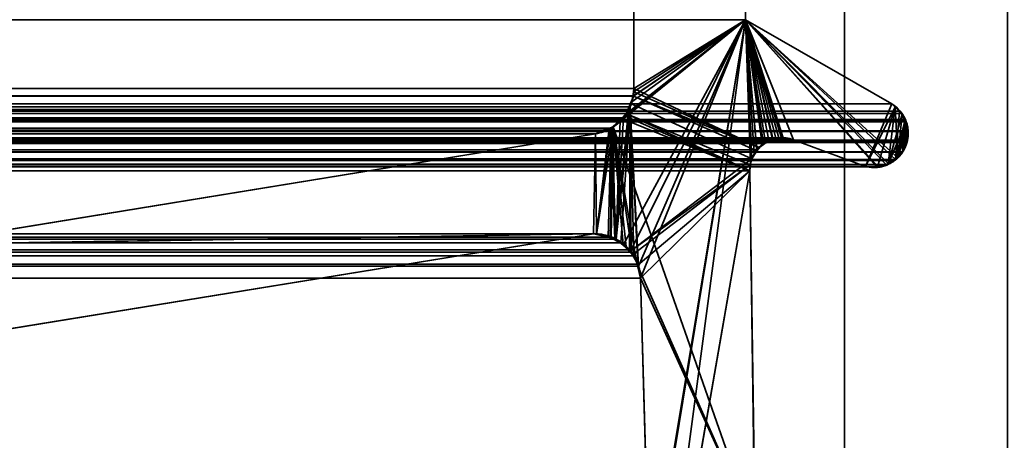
# Model space of a CAD drawing. Header units: millimetres. Extents: x -603 to 3703, y -115 to 193.
# Tile 580 of 656: x 3505.41 to 3514.47, y 3.48 to 7.35. Entities that reach past the tile are written whole.
import ezdxf

# ---------------------------------------------------------------- set-up
doc = ezdxf.new("R2010")
doc.units = ezdxf.units.MM
doc.layers.add('151', color=7, linetype='Continuous', true_color=0xffffff)

# ---------------------------------------------------------------- blocks, each defined once
blk = doc.blocks.new('UG_SURFACE_003')
at = {"layer": '151', "color": 252, "linetype": 'Continuous', "lineweight": 35}
for points in [[(3703.0001, -18, 2212.25), (3703.0001, 174.4, 2212.25), (2296.9999, 174.4, 2212.25), (2296.9999, -18, 2212.25)], [(2447, -18, 2062.2499), (2447, 174.4, 2062.2499), (3553, 174.4, 2062.2499), (3553, -18, 2062.2499)]]:
    blk.add_3dface(points, dxfattribs=at)
blk = doc.blocks.new('UG_SURFACE_163')
at = {"layer": '151', "color": 7, "linetype": 'Continuous', "lineweight": 35}
for points in [[(2488.9386, 6.7187, 2018.3115), (2488.9386, 11.8663, 2018.3115), (3511.0614, 11.8663, 2018.3115), (3511.0614, 6.7187, 2018.3115)], [(3511.0614, 6.7187, 2018.3115), (3511.0614, 11.8663, 2018.3115), (3512.0888, 11.6334, 2019.3388), (3512.0888, 7.3541, 2019.3388)], [(3512.0888, 7.3541, 2019.3388), (3512.0888, 11.6334, 2019.3388), (2487.9112, 11.6334, 2019.3388), (2487.9112, 7.3541, 2019.3388)], [(3513.4354, 6.5775, 2020.6852), (3512.0888, 7.3541, 2019.3388), (2487.9112, 7.3541, 2019.3388), (2486.5646, 6.5775, 2020.6852)], [(3512.0888, 7.3541, 2019.3388), (3511.1043, 5.0824, 2018.3544), (3511.0271, 6.5518, 2018.2772), (3511.0557, 6.6507, 2018.3058)], [(3511.0557, 6.6507, 2018.3058), (3511.0564, 6.6534, 2018.3065), (3512.0888, 7.3541, 2019.3388)], [(3512.0888, 7.3541, 2019.3388), (3511.0564, 6.6534, 2018.3065), (3511.0614, 6.7187, 2018.3115)], [(3511.1225, 4.9715, 2018.3723), (3511.1043, 5.0824, 2018.3544), (3512.0888, 7.3541, 2019.3388)], [(3511.205, 2.0412, 2018.4548), (3511.1225, 4.9715, 2018.3723), (3512.0888, 7.3541, 2019.3388)], [(3511.1854, 0.5531, 2018.4352), (3512.0888, 7.3541, 2019.3388), (3512.1326, 6.0214, 2019.3827), (3512.1284, 5.9608, 2019.3784)], [(3511.1883, 1.8784, 2018.4383), (3512.0888, 7.3541, 2019.3388), (3511.1854, 0.5531, 2018.4352)], [(3512.0888, 7.3541, 2019.3388), (3511.1883, 1.8784, 2018.4383), (3511.205, 2.0412, 2018.4548)], [(3512.0888, 7.3541, 2019.3388), (3513.3839, 6.0204, 2020.6339), (3513.3388, 5.9996, 2020.5886), (3513.2933, 6.0002, 2020.5433)], [(3513.468, 6.0644, 2020.7181), (3512.0888, 7.3541, 2019.3388), (3513.4354, 6.5775, 2020.6852), (3513.5045, 6.5122, 2020.7543)], [(3512.0888, 7.3541, 2019.3388), (3513.468, 6.0644, 2020.7181), (3513.4592, 6.0552, 2020.7093), (3513.3839, 6.0204, 2020.6339)], [(3512.0888, 7.3541, 2019.3388), (3512.5291, 6.2483, 2019.7792), (3512.4342, 6.2604, 2019.6843)], [(3512.0888, 7.3541, 2019.3388), (3512.1465, 6.0731, 2019.3965), (3512.1326, 6.0214, 2019.3827)], [(3512.0888, 7.3541, 2019.3388), (3512.3951, 6.2655, 2019.645), (3512.3432, 6.248, 2019.593)], [(3513.2933, 6.0002, 2020.5433), (3513.1931, 6.0016, 2020.4432), (3512.5291, 6.2483, 2019.7792), (3512.0888, 7.3541, 2019.3388)], [(3512.0888, 7.3541, 2019.3388), (3512.1918, 6.1535, 2019.4416), (3512.1465, 6.0731, 2019.3965)], [(3512.0888, 7.3541, 2019.3388), (3512.2714, 6.2239, 2019.5215), (3512.2602, 6.214, 2019.5103), (3512.1937, 6.1552, 2019.4438)], [(3512.4342, 6.2604, 2019.6843), (3512.3951, 6.2655, 2019.645), (3512.0888, 7.3541, 2019.3388)], [(3512.3432, 6.248, 2019.593), (3512.2714, 6.2239, 2019.5215), (3512.0888, 7.3541, 2019.3388)], [(3512.1937, 6.1552, 2019.4438), (3512.1918, 6.1535, 2019.4416), (3512.0888, 7.3541, 2019.3388)], [(2488.9386, 6.7187, 2018.3115), (3511.0564, 6.6534, 2018.3065), (3511.0557, 6.6507, 2018.3058)], [(2488.9386, 6.7187, 2018.3115), (3511.0614, 6.7187, 2018.3115), (3511.0564, 6.6534, 2018.3065)], [(3511.0557, 6.6507, 2018.3058), (2488.9474, 6.6515, 2018.3027), (2488.9386, 6.7187, 2018.3115)], [(2488.9474, 6.6515, 2018.3027), (3511.0557, 6.6507, 2018.3058), (3511.0271, 6.5518, 2018.2772)], [(2488.9531, 6.6087, 2018.297), (2488.9474, 6.6515, 2018.3027), (3511.0271, 6.5518, 2018.2772)], [(2486.5646, 6.5775, 2020.6852), (2486.4945, 6.5146, 2020.7553), (3513.5045, 6.5122, 2020.7543)], [(3513.5045, 6.5122, 2020.7543), (3513.4354, 6.5775, 2020.6852), (2486.5646, 6.5775, 2020.6852)], [(2488.9531, 6.6087, 2018.297), (3511.0271, 6.5518, 2018.2772), (3511.0121, 6.5273, 2018.2619)], [(3511.0121, 6.5273, 2018.2619), (2488.9872, 6.5255, 2018.2629), (2488.9531, 6.6087, 2018.297)], [(2488.9925, 6.5122, 2018.2574), (2488.9872, 6.5255, 2018.2629), (3511.0121, 6.5273, 2018.2619)], [(2488.9925, 6.5122, 2018.2574), (3511.0121, 6.5273, 2018.2619), (3510.9639, 6.449, 2018.214)], [(3510.942, 5.2969, 2018.1921), (3510.8976, 5.3323, 2018.1475), (3511.0271, 6.5518, 2018.2772)], [(3511.0121, 6.5273, 2018.2619), (3511.0271, 6.5518, 2018.2772), (3510.8976, 5.3323, 2018.1475)], [(3510.8976, 5.3323, 2018.1475), (3510.9639, 6.449, 2018.214), (3511.0121, 6.5273, 2018.2619)], [(3511.0271, 6.5518, 2018.2772), (3511.0202, 5.2345, 2018.2703), (3510.942, 5.2969, 2018.1921)], [(3511.0366, 5.2122, 2018.2865), (3511.0202, 5.2345, 2018.2703), (3511.0271, 6.5518, 2018.2772)], [(3511.0271, 6.5518, 2018.2772), (3511.0614, 5.178, 2018.3115), (3511.0366, 5.2122, 2018.2865)], [(3511.0271, 6.5518, 2018.2772), (3511.1043, 5.0824, 2018.3544), (3511.0958, 5.1012, 2018.3458)], [(3511.0958, 5.1012, 2018.3458), (3511.0614, 5.178, 2018.3115), (3511.0271, 6.5518, 2018.2772)], [(2486.48, 6.5013, 2020.7701), (2486.4423, 6.4347, 2020.8075), (3513.5572, 6.4343, 2020.8073)], [(2486.4945, 6.5146, 2020.7553), (2486.48, 6.5013, 2020.7701), (3513.5293, 6.4886, 2020.7794)], [(2486.48, 6.5013, 2020.7701), (3513.5572, 6.4343, 2020.8073), (3513.5293, 6.4886, 2020.7794)], [(3513.5293, 6.4886, 2020.7794), (3513.5045, 6.5122, 2020.7543), (2486.4945, 6.5146, 2020.7553)], [(2488.9925, 6.5122, 2018.2574), (3510.9639, 6.449, 2018.214), (3510.9355, 6.4249, 2018.1854)], [(3510.9355, 6.4249, 2018.1854), (2489.0635, 6.4213, 2018.1866), (2488.9925, 6.5122, 2018.2574)], [(3510.9355, 6.4249, 2018.1854), (3510.9639, 6.449, 2018.214), (3510.8976, 5.3323, 2018.1475)], [(3513.468, 6.0644, 2020.7181), (3513.5045, 6.5122, 2020.7543), (3513.5293, 6.4886, 2020.7794), (3513.5572, 6.4343, 2020.8073)], [(2486.4354, 6.4222, 2020.8147), (2486.4159, 6.3416, 2020.8342), (3513.5839, 6.331, 2020.834)], [(2486.4366, 6.4244, 2020.8135), (2486.4354, 6.4222, 2020.8147), (3513.5679, 6.4131, 2020.818)], [(2486.4354, 6.4222, 2020.8147), (3513.5839, 6.331, 2020.834), (3513.5679, 6.4131, 2020.818)], [(2486.4423, 6.4347, 2020.8075), (2486.4366, 6.4244, 2020.8135), (3513.5627, 6.4236, 2020.8127)], [(3513.5679, 6.4131, 2020.818), (3513.5627, 6.4236, 2020.8127), (2486.4366, 6.4244, 2020.8135)], [(3513.5627, 6.4236, 2020.8127), (3513.5572, 6.4343, 2020.8073), (2486.4423, 6.4347, 2020.8075)], [(2489.0704, 6.4125, 2018.1797), (2489.0635, 6.4213, 2018.1866), (3510.9355, 6.4249, 2018.1854)], [(2489.125, 6.3688, 2018.1251), (2489.0704, 6.4125, 2018.1797), (3510.9355, 6.4249, 2018.1854)], [(2489.125, 6.3688, 2018.1251), (3510.9355, 6.4249, 2018.1854), (3510.8528, 6.3547, 2018.1026)], [(2489.125, 6.3688, 2018.1251), (3510.8528, 6.3547, 2018.1026), (3510.8342, 6.3481, 2018.0843)], [(3510.8342, 6.3481, 2018.0843), (2489.1663, 6.3524, 2018.0836), (2489.125, 6.3688, 2018.1251)], [(2489.1663, 6.3524, 2018.0836), (3510.8342, 6.3481, 2018.0843), (3510.7079, 6.3024, 2017.9579)], [(3510.7079, 6.3024, 2017.9579), (2489.2921, 6.3024, 2017.9579), (2489.1663, 6.3524, 2018.0836)], [(3510.7079, 6.3024, 2017.9579), (3510.8342, 6.3481, 2018.0843), (3510.7164, 5.3809, 2017.9663)], [(3510.8247, 5.3519, 2018.0745), (3510.7164, 5.3809, 2017.9663), (3510.8342, 6.3481, 2018.0843), (3510.8528, 6.3547, 2018.1026)], [(3510.8528, 6.3547, 2018.1026), (3510.8976, 5.3323, 2018.1475), (3510.8247, 5.3519, 2018.0745)], [(3510.8976, 5.3323, 2018.1475), (3510.8528, 6.3547, 2018.1026), (3510.9355, 6.4249, 2018.1854)], [(3513.5572, 6.4343, 2020.8073), (3513.5627, 6.4236, 2020.8127), (3513.468, 6.0644, 2020.7181)], [(3513.5345, 6.1368, 2020.7846), (3513.5326, 6.1326, 2020.7827), (3513.468, 6.0644, 2020.7181), (3513.5627, 6.4236, 2020.8127)], [(3513.5722, 6.222, 2020.8223), (3513.5345, 6.1368, 2020.7846), (3513.5627, 6.4236, 2020.8127)], [(3513.5722, 6.222, 2020.8223), (3513.5627, 6.4236, 2020.8127), (3513.5679, 6.4131, 2020.818), (3513.5839, 6.331, 2020.834)], [(3513.5791, 6.243, 2020.8292), (2486.4154, 6.3315, 2020.8347), (2486.4142, 6.3011, 2020.8359)], [(2486.4142, 6.3011, 2020.8359), (2486.4235, 6.2316, 2020.8266), (3513.5765, 6.2316, 2020.8266)], [(3513.5765, 6.2316, 2020.8266), (3513.5791, 6.243, 2020.8292), (2486.4142, 6.3011, 2020.8359)], [(2486.4159, 6.3416, 2020.8342), (2486.4154, 6.3315, 2020.8347), (3513.5839, 6.331, 2020.834)], [(2486.4154, 6.3315, 2020.8347), (3513.5791, 6.243, 2020.8292), (3513.5856, 6.3226, 2020.8356)], [(3513.5856, 6.3226, 2020.8356), (3513.5839, 6.331, 2020.834), (2486.4154, 6.3315, 2020.8347)], [(2487.4709, 6.2483, 2019.7792), (2487.5658, 6.2609, 2019.6843), (3512.4342, 6.2604, 2019.6843)], [(3512.4342, 6.2604, 2019.6843), (3512.5291, 6.2483, 2019.7792), (2487.4709, 6.2483, 2019.7792)], [(3512.3951, 6.2655, 2019.645), (2487.5658, 6.2609, 2019.6843), (2487.6022, 6.2657, 2019.6478)], [(3512.3951, 6.2655, 2019.645), (3512.4342, 6.2604, 2019.6843), (2487.5658, 6.2609, 2019.6843)], [(2487.6022, 6.2657, 2019.6478), (3512.3432, 6.248, 2019.593), (3512.3951, 6.2655, 2019.645)], [(2487.6022, 6.2657, 2019.6478), (2487.6568, 6.2479, 2019.593), (3512.3432, 6.248, 2019.593)], [(2495.5108, 5.2872, 2011.7393), (2489.2921, 6.3024, 2017.9579), (3510.7079, 6.3024, 2017.9579), (3504.4892, 5.2872, 2011.7393)], [(3504.4892, 5.2872, 2011.7393), (3510.7079, 6.3024, 2017.9579), (3510.6893, 5.381, 2017.9391), (3501.5852, 3.8982, 2008.8351)], [(3510.7079, 6.3024, 2017.9579), (3510.7164, 5.3809, 2017.9663), (3510.6893, 5.381, 2017.9391)], [(3513.5722, 6.222, 2020.8223), (3513.5839, 6.331, 2020.834), (3513.5856, 6.3226, 2020.8356), (3513.5791, 6.243, 2020.8292)], [(2486.4235, 6.2316, 2020.8266), (2486.4275, 6.2218, 2020.8225), (3513.5722, 6.222, 2020.8223)], [(3513.5722, 6.222, 2020.8223), (3513.5765, 6.2316, 2020.8266), (2486.4235, 6.2316, 2020.8266)], [(3513.5722, 6.222, 2020.8223), (2486.4275, 6.2218, 2020.8225), (2486.4595, 6.1447, 2020.7903)], [(3513.5722, 6.222, 2020.8223), (2486.4595, 6.1447, 2020.7903), (2486.4657, 6.1377, 2020.7844)], [(2486.4657, 6.1377, 2020.7844), (3513.5345, 6.1368, 2020.7846), (3513.5722, 6.222, 2020.8223)], [(3512.5291, 6.2483, 2019.7792), (3513.1931, 6.0016, 2020.4432), (2486.8069, 6.0016, 2020.4432), (2487.4709, 6.2483, 2019.7792)], [(3512.2714, 6.2239, 2019.5215), (3512.3432, 6.248, 2019.593), (2487.6568, 6.2479, 2019.593)], [(3512.2714, 6.2239, 2019.5215), (2487.6568, 6.2479, 2019.593), (2487.7264, 6.2251, 2019.5236)], [(2487.7264, 6.2251, 2019.5236), (3512.2602, 6.214, 2019.5103), (3512.2714, 6.2239, 2019.5215)], [(2487.7264, 6.2251, 2019.5236), (2487.7398, 6.2136, 2019.5103), (3512.2602, 6.214, 2019.5103)], [(3512.2602, 6.214, 2019.5103), (2487.7398, 6.2136, 2019.5103), (2487.8066, 6.1556, 2019.4435)], [(2487.8066, 6.1556, 2019.4435), (3512.1937, 6.1552, 2019.4438), (3512.2602, 6.214, 2019.5103)], [(3513.5791, 6.243, 2020.8292), (3513.5765, 6.2316, 2020.8266), (3513.5722, 6.222, 2020.8223)], [(3513.5345, 6.1368, 2020.7846), (2486.4657, 6.1377, 2020.7844), (2486.5267, 6.0664, 2020.7233)], [(3513.5326, 6.1326, 2020.7827), (3513.5345, 6.1368, 2020.7846), (2486.5267, 6.0664, 2020.7233)], [(3513.5326, 6.1326, 2020.7827), (2486.5267, 6.0664, 2020.7233), (2486.5315, 6.0638, 2020.7186)], [(2486.5315, 6.0638, 2020.7186), (3513.468, 6.0644, 2020.7181), (3513.5326, 6.1326, 2020.7827)], [(3512.1918, 6.1535, 2019.4416), (2487.8066, 6.1556, 2019.4435), (2487.8068, 6.1552, 2019.443)], [(3512.1918, 6.1535, 2019.4416), (3512.1937, 6.1552, 2019.4438), (2487.8066, 6.1556, 2019.4435)], [(2487.8068, 6.1552, 2019.443), (3512.1465, 6.0731, 2019.3965), (3512.1918, 6.1535, 2019.4416)], [(2487.8068, 6.1552, 2019.443), (2487.8535, 6.0731, 2019.3965), (3512.1465, 6.0731, 2019.3965)], [(3512.1326, 6.0214, 2019.3827), (2487.8535, 6.0731, 2019.3965), (2487.8714, 5.981, 2019.3784)], [(3512.1326, 6.0214, 2019.3827), (3512.1465, 6.0731, 2019.3965), (2487.8535, 6.0731, 2019.3965)], [(3513.4592, 6.0552, 2020.7093), (3513.468, 6.0644, 2020.7181), (2486.5315, 6.0638, 2020.7186)], [(2486.5315, 6.0638, 2020.7186), (2486.6159, 6.0181, 2020.6342), (3513.3839, 6.0204, 2020.6339)], [(3513.3839, 6.0204, 2020.6339), (3513.4592, 6.0552, 2020.7093), (2486.5315, 6.0638, 2020.7186)], [(3513.3839, 6.0204, 2020.6339), (2486.6159, 6.0181, 2020.6342), (2486.6393, 6.0054, 2020.6108)], [(3513.3388, 5.9996, 2020.5886), (3513.3839, 6.0204, 2020.6339), (2486.6393, 6.0054, 2020.6108)], [(2486.6393, 6.0054, 2020.6108), (2486.707, 5.999, 2020.5429), (3513.2933, 6.0002, 2020.5433)], [(3513.2933, 6.0002, 2020.5433), (3513.3388, 5.9996, 2020.5886), (2486.6393, 6.0054, 2020.6108)], [(2486.707, 5.999, 2020.5429), (2486.763, 5.9938, 2020.4871), (3513.1931, 6.0016, 2020.4432)], [(3513.1931, 6.0016, 2020.4432), (3513.2933, 6.0002, 2020.5433), (2486.707, 5.999, 2020.5429)], [(2486.763, 5.9938, 2020.4871), (2486.8069, 6.0016, 2020.4432), (3513.1931, 6.0016, 2020.4432)], [(2487.8714, 5.981, 2019.3784), (3512.1284, 5.9608, 2019.3784), (3512.1326, 6.0214, 2019.3827)], [(3512.1751, 2.6459, 2019.4249), (3512.1284, 5.9608, 2019.3784), (2487.8716, 5.9608, 2019.3784), (2487.8249, 2.6459, 2019.4249)], [(2487.8714, 5.981, 2019.3784), (2487.8716, 5.9608, 2019.3784), (3512.1284, 5.9608, 2019.3784)], [(3511.1876, 0.5521, 2018.4376), (3511.1854, 0.5531, 2018.4352), (3512.1284, 5.9608, 2019.3784)], [(3511.1876, 0.5521, 2018.4376), (3512.1284, 5.9608, 2019.3784), (3512.1751, 2.6459, 2019.4249)], [(2489.0571, 5.2979, 2018.193), (2489.1746, 5.3615, 2018.0752), (3510.8247, 5.3519, 2018.0745)], [(3510.8247, 5.3519, 2018.0745), (3510.8976, 5.3323, 2018.1475), (2489.0571, 5.2979, 2018.193)], [(3510.7164, 5.3809, 2017.9663), (2489.1746, 5.3615, 2018.0752), (2489.1782, 5.3634, 2018.0717)], [(3510.7164, 5.3809, 2017.9663), (3510.8247, 5.3519, 2018.0745), (2489.1746, 5.3615, 2018.0752)], [(2489.1782, 5.3634, 2018.0717), (2489.3107, 5.381, 2017.9391), (3510.6893, 5.381, 2017.9391)], [(3510.6893, 5.381, 2017.9391), (3510.7164, 5.3809, 2017.9663), (2489.1782, 5.3634, 2018.0717)], [(2489.3107, 5.381, 2017.9391), (2498.4148, 3.8982, 2008.8351), (3501.5852, 3.8982, 2008.8351), (3510.6893, 5.381, 2017.9391)], [(3511.0202, 5.2345, 2018.2703), (2488.965, 5.2088, 2018.285), (2489.028, 5.2822, 2018.2219)], [(3511.0202, 5.2345, 2018.2703), (2489.028, 5.2822, 2018.2219), (2489.0571, 5.2979, 2018.193)], [(3510.8976, 5.3323, 2018.1475), (3510.942, 5.2969, 2018.1921), (2489.0571, 5.2979, 2018.193)], [(2489.0571, 5.2979, 2018.193), (3510.942, 5.2969, 2018.1921), (3511.0202, 5.2345, 2018.2703)], [(3511.0614, 5.178, 2018.3115), (2488.9042, 5.1012, 2018.3458), (2488.9386, 5.178, 2018.3115)], [(3511.0614, 5.178, 2018.3115), (3511.0958, 5.1012, 2018.3458), (2488.9042, 5.1012, 2018.3458)], [(3511.0614, 5.178, 2018.3115), (2488.9386, 5.178, 2018.3115), (2488.965, 5.2088, 2018.285)], [(3511.0202, 5.2345, 2018.2703), (3511.0366, 5.2122, 2018.2865), (2488.965, 5.2088, 2018.285)], [(2488.965, 5.2088, 2018.285), (3511.0366, 5.2122, 2018.2865), (3511.0614, 5.178, 2018.3115)], [(3511.1043, 5.0824, 2018.3544), (2488.8775, 4.9715, 2018.3723), (2488.8957, 5.0824, 2018.3544)], [(3511.1043, 5.0824, 2018.3544), (3511.1225, 4.9715, 2018.3723), (2488.8775, 4.9715, 2018.3723)], [(2488.8957, 5.0824, 2018.3544), (2488.9042, 5.1012, 2018.3458), (3511.0958, 5.1012, 2018.3458), (3511.1043, 5.0824, 2018.3544)], [(2488.795, 2.0412, 2018.4548), (2488.8775, 4.9715, 2018.3723), (3511.1225, 4.9715, 2018.3723), (3511.205, 2.0412, 2018.4548)]]:
    blk.add_3dface(points, dxfattribs=at)
blk = doc.blocks.new('UG_SURFACE_164')
at = {"layer": '151', "color": 7, "linetype": 'Continuous', "lineweight": 35}
for points in [[(3512.0888, 11.6334, -7.75), (3512.0888, 7.3541, -7.75), (3511.0614, 6.7187, -7.75), (3511.0614, 11.8663, -7.75)], [(3512.0888, 7.3541, 2019.3388), (3512.0888, 11.6334, 2019.3388), (3511.0614, 11.8663, 2018.3115), (3511.0614, 6.7187, 2018.3115)], [(3511.0614, 6.7187, 2018.3115), (3511.0614, 11.8663, 2018.3115), (3511.0614, 11.8663, -7.75), (3511.0614, 6.7187, -7.75)], [(3512.0888, 7.3541, -7.75), (3512.0888, 11.6334, -7.75), (3512.0888, 11.6334, 2019.3388), (3512.0888, 7.3541, 2019.3388)], [(3512.0888, 7.3541, 2019.3388), (3510.8693, 6.365, 2018.1193), (3510.8867, 5.3379, 2018.1367), (3510.962, 5.2773, 2018.2121)], [(3510.9518, 6.4465, 2018.2016), (3510.8693, 6.365, 2018.1193), (3512.0888, 7.3541, 2019.3388)], [(3512.0888, 7.3541, 2019.3388), (3510.9911, 6.4854, 2018.2409), (3510.9754, 6.4699, 2018.2254), (3510.9518, 6.4465, 2018.2016)], [(3510.962, 5.2773, 2018.2121), (3511.0304, 5.2222, 2018.2805), (3512.0888, 7.3541, 2019.3388)], [(3512.0888, 7.3541, 2019.3388), (3511.0433, 6.596, 2018.2934), (3511.0359, 6.5803, 2018.286), (3510.9911, 6.4854, 2018.2409)], [(3512.1465, 6.0731, 2019.3965), (3512.1682, 6.1188, 2019.4182), (3512.0888, 7.3541, 2019.3388), (3511.0304, 5.2222, 2018.2805)], [(3511.0571, 6.6889, 2018.3072), (3511.0433, 6.596, 2018.2934), (3512.0888, 7.3541, 2019.3388)], [(3512.0888, 7.3541, 2019.3388), (3511.0614, 6.7187, 2018.3115), (3511.0571, 6.6889, 2018.3072)], [(3512.2523, 6.2053, -7.75), (3512.2128, 6.1775, -7.75), (3511.0614, 6.7187, -7.75), (3512.0888, 7.3541, -7.75)], [(3513.4354, 6.5775, -7.75), (3512.0888, 7.3541, -7.75), (3512.0888, 7.3541, 2019.3388), (3513.4354, 6.5775, 2020.6852)], [(3512.0888, 7.3541, -7.75), (3512.3017, 6.2399, -7.75), (3512.2523, 6.2053, -7.75)], [(3512.0888, 7.3541, -7.75), (3512.4204, 6.267, -7.75), (3512.3372, 6.248, -7.75)], [(3513.1931, 6.0016, -7.75), (3512.5291, 6.2483, -7.75), (3512.0888, 7.3541, -7.75), (3513.4354, 6.5775, -7.75)], [(3512.3372, 6.248, -7.75), (3512.3017, 6.2399, -7.75), (3512.0888, 7.3541, -7.75)], [(3512.0888, 7.3541, -7.75), (3512.5291, 6.2483, -7.75), (3512.4345, 6.2646, -7.75)], [(3512.4345, 6.2646, -7.75), (3512.4204, 6.267, -7.75), (3512.0888, 7.3541, -7.75)], [(3512.0888, 7.3541, 2019.3388), (3512.5291, 6.2483, 2019.7792), (3513.1931, 6.0016, 2020.4432), (3513.303, 6.0057, 2020.5531)], [(3513.303, 6.0057, 2020.5531), (3513.3696, 6.0082, 2020.6196), (3513.4025, 6.028, 2020.6525), (3512.0888, 7.3541, 2019.3388)], [(3512.0888, 7.3541, 2019.3388), (3512.2499, 6.2071, 2019.5), (3512.3374, 6.2472, 2019.5875)], [(3512.0888, 7.3541, 2019.3388), (3512.1682, 6.1188, 2019.4182), (3512.1915, 6.1456, 2019.4414)], [(3513.4025, 6.028, 2020.6525), (3513.4876, 6.0792, 2020.7376), (3513.489, 6.0809, 2020.7388), (3512.0888, 7.3541, 2019.3388)], [(3512.0888, 7.3541, 2019.3388), (3512.3687, 6.2615, 2019.6187), (3512.4345, 6.2561, 2019.6843)], [(3512.0888, 7.3541, 2019.3388), (3512.2416, 6.2033, 2019.4917), (3512.2499, 6.2071, 2019.5)], [(3512.4345, 6.2561, 2019.6843), (3512.5291, 6.2483, 2019.7792), (3512.0888, 7.3541, 2019.3388)], [(3512.1915, 6.1456, 2019.4414), (3512.2416, 6.2033, 2019.4917), (3512.0888, 7.3541, 2019.3388)], [(3512.3374, 6.2472, 2019.5875), (3512.3687, 6.2615, 2019.6187), (3512.0888, 7.3541, 2019.3388)], [(3513.4656, 6.5488, 2020.7157), (3513.4354, 6.5775, 2020.6852), (3512.0888, 7.3541, 2019.3388), (3513.489, 6.0809, 2020.7388)], [(3511.0614, 6.7187, -7.75), (3511.059, 6.688, -7.75), (3511.0571, 6.6889, 2018.3072)], [(3511.0571, 6.6889, 2018.3072), (3511.0614, 6.7187, 2018.3115), (3511.0614, 6.7187, -7.75)], [(3511.059, 6.688, -7.75), (3511.0614, 6.7187, -7.75), (3512.2128, 6.1775, -7.75)], [(3512.1934, 6.1471, -7.75), (3512.1465, 6.0731, -7.75), (3511.0292, 6.5819, -7.75), (3511.0559, 6.6496, -7.75)], [(3511.0559, 6.6496, -7.75), (3511.0292, 6.5819, -7.75), (3511.0359, 6.5803, 2018.286)], [(3511.059, 6.688, -7.75), (3511.0559, 6.6496, -7.75), (3511.0359, 6.5803, 2018.286)], [(3511.0359, 6.5803, 2018.286), (3511.0433, 6.596, 2018.2934), (3511.059, 6.688, -7.75)], [(3511.0433, 6.596, 2018.2934), (3511.0571, 6.6889, 2018.3072), (3511.059, 6.688, -7.75)], [(3512.2128, 6.1775, -7.75), (3511.0559, 6.6496, -7.75), (3511.059, 6.688, -7.75)], [(3511.0559, 6.6496, -7.75), (3512.2128, 6.1775, -7.75), (3512.1934, 6.1471, -7.75)], [(3511.0292, 6.5819, -7.75), (3510.9916, 6.4863, -7.75), (3510.9911, 6.4854, 2018.2409)], [(3510.9911, 6.4854, 2018.2409), (3511.0359, 6.5803, 2018.286), (3511.0292, 6.5819, -7.75)], [(3510.9916, 6.4863, -7.75), (3511.0292, 6.5819, -7.75), (3512.1465, 6.0731, -7.75), (3512.1322, 6.0177, -7.75)], [(3513.4354, 6.5775, -7.75), (3513.4487, 6.5687, -7.75), (3513.4656, 6.5516, -7.75), (3513.1931, 6.0016, -7.75)], [(3513.3035, 5.9974, -7.75), (3513.1931, 6.0016, -7.75), (3513.4656, 6.5516, -7.75)], [(3513.4027, 6.0261, -7.75), (3513.3235, 5.9966, -7.75), (3513.3035, 5.9974, -7.75), (3513.4656, 6.5516, -7.75)], [(3513.4027, 6.0261, -7.75), (3513.4656, 6.5516, -7.75), (3513.5305, 6.485, -7.75)], [(3513.4656, 6.5516, -7.75), (3513.4487, 6.5687, -7.75), (3513.4354, 6.5775, 2020.6852)], [(3513.4354, 6.5775, 2020.6852), (3513.4656, 6.5488, 2020.7157), (3513.4656, 6.5516, -7.75)], [(3513.4487, 6.5687, -7.75), (3513.4354, 6.5775, -7.75), (3513.4354, 6.5775, 2020.6852)], [(3513.5305, 6.485, -7.75), (3513.4656, 6.5516, -7.75), (3513.4656, 6.5488, 2020.7157)], [(3513.4656, 6.5488, 2020.7157), (3513.5293, 6.4886, 2020.7794), (3513.5305, 6.485, -7.75)], [(3513.531, 6.4854, 2020.7808), (3513.5293, 6.4886, 2020.7794), (3513.4656, 6.5488, 2020.7157), (3513.489, 6.0809, 2020.7388)], [(3510.8693, 6.365, 2018.1193), (3510.9518, 6.4465, 2018.2016), (3510.9499, 6.4447, -7.75)], [(3510.9499, 6.4447, -7.75), (3510.8702, 6.3656, -7.75), (3510.8693, 6.365, 2018.1193)], [(3512.1284, 5.9608, -7.75), (3512.1751, 2.6459, -7.75), (3510.8702, 6.3656, -7.75), (3510.9499, 6.4447, -7.75)], [(3510.9499, 6.4447, -7.75), (3510.9744, 6.4691, -7.75), (3512.1284, 5.9608, -7.75)], [(3510.9744, 6.4691, -7.75), (3510.9499, 6.4447, -7.75), (3510.9518, 6.4465, 2018.2016)], [(3510.9518, 6.4465, 2018.2016), (3510.9754, 6.4699, 2018.2254), (3510.9744, 6.4691, -7.75)], [(3510.9744, 6.4691, -7.75), (3510.9916, 6.4863, -7.75), (3512.1284, 5.9608, -7.75)], [(3510.9916, 6.4863, -7.75), (3510.9744, 6.4691, -7.75), (3510.9754, 6.4699, 2018.2254)], [(3510.9754, 6.4699, 2018.2254), (3510.9911, 6.4854, 2018.2409), (3510.9916, 6.4863, -7.75)], [(3512.1322, 6.0177, -7.75), (3512.1284, 5.9608, -7.75), (3510.9916, 6.4863, -7.75)], [(3513.5305, 6.485, -7.75), (3513.5348, 6.4807, -7.75), (3513.5646, 6.4048, -7.75), (3513.4027, 6.0261, -7.75)], [(3513.489, 6.0809, 2020.7388), (3513.5679, 6.405, 2020.8178), (3513.531, 6.4854, 2020.7808)], [(3513.5293, 6.4886, 2020.7794), (3513.531, 6.4854, 2020.7808), (3513.5305, 6.485, -7.75)], [(3513.5348, 6.4807, -7.75), (3513.5305, 6.485, -7.75), (3513.531, 6.4854, 2020.7808)], [(3513.5646, 6.4048, -7.75), (3513.5348, 6.4807, -7.75), (3513.531, 6.4854, 2020.7808)], [(3513.531, 6.4854, 2020.7808), (3513.5679, 6.405, 2020.8178), (3513.5646, 6.4048, -7.75)], [(3510.8469, 6.3562, 2018.0967), (3510.7079, 6.3024, 2017.9579), (3510.6893, 5.381, 2017.9391), (3510.7176, 5.3748, 2017.9677)], [(3510.7176, 5.3764, -7.75), (3510.6893, 5.381, -7.75), (3510.7079, 6.3024, -7.75), (3510.8459, 6.3561, -7.75)], [(3510.7079, 6.3024, 2017.9579), (3510.8469, 6.3562, 2018.0967), (3510.8459, 6.3561, -7.75)], [(3510.8459, 6.3561, -7.75), (3510.7079, 6.3024, -7.75), (3510.7079, 6.3024, 2017.9579)], [(3510.8702, 6.3656, -7.75), (3510.8435, 5.3562, -7.75), (3510.7176, 5.3764, -7.75)], [(3510.8459, 6.3561, -7.75), (3510.8702, 6.3656, -7.75), (3510.7176, 5.3764, -7.75)], [(3510.7176, 5.3748, 2017.9677), (3510.8516, 5.3455, 2018.1017), (3510.8469, 6.3562, 2018.0967)], [(3510.8516, 5.3513, -7.75), (3510.8435, 5.3562, -7.75), (3510.8702, 6.3656, -7.75)], [(3510.8702, 6.3656, -7.75), (3510.8459, 6.3561, -7.75), (3510.8469, 6.3562, 2018.0967)], [(3510.8469, 6.3562, 2018.0967), (3510.8693, 6.365, 2018.1193), (3510.8702, 6.3656, -7.75)], [(3510.8867, 5.3379, 2018.1367), (3510.8693, 6.365, 2018.1193), (3510.8469, 6.3562, 2018.0967)], [(3510.8516, 5.3455, 2018.1017), (3510.8867, 5.3379, 2018.1367), (3510.8469, 6.3562, 2018.0967)], [(3510.8702, 6.3656, -7.75), (3510.9632, 5.2826, -7.75), (3510.8516, 5.3513, -7.75)], [(3510.8702, 6.3656, -7.75), (3510.9904, 5.2657, -7.75), (3510.9632, 5.2826, -7.75)], [(3510.8702, 6.3656, -7.75), (3511.0817, 5.1408, -7.75), (3511.0469, 5.1883, -7.75)], [(3511.0469, 5.1883, -7.75), (3510.9904, 5.2657, -7.75), (3510.8702, 6.3656, -7.75)], [(3511.0943, 5.0879, -7.75), (3511.0817, 5.1408, -7.75), (3510.8702, 6.3656, -7.75), (3512.1751, 2.6459, -7.75)], [(3513.4847, 6.0854, -7.75), (3513.4325, 6.0372, -7.75), (3513.4027, 6.0261, -7.75), (3513.5646, 6.4048, -7.75)], [(3513.4847, 6.0854, -7.75), (3513.5646, 6.4048, -7.75), (3513.5813, 6.3623, -7.75), (3513.5798, 6.3226, -7.75)], [(3513.5679, 6.405, 2020.8178), (3513.489, 6.0809, 2020.7388), (3513.5427, 6.1542, 2020.7927)], [(3513.5832, 6.3218, 2020.8333), (3513.5758, 6.388, 2020.8256), (3513.5679, 6.405, 2020.8178), (3513.5427, 6.1542, 2020.7927)], [(3513.5813, 6.3623, -7.75), (3513.5646, 6.4048, -7.75), (3513.5679, 6.405, 2020.8178)], [(3513.5679, 6.405, 2020.8178), (3513.5758, 6.388, 2020.8256), (3513.5813, 6.3623, -7.75)], [(3513.5798, 6.3226, -7.75), (3513.5813, 6.3623, -7.75), (3513.5758, 6.388, 2020.8256)], [(3513.5758, 6.388, 2020.8256), (3513.5832, 6.3218, 2020.8333), (3513.5798, 6.3226, -7.75)], [(3501.5852, 3.8982, 2008.8351), (3510.6893, 5.381, 2017.9391), (3510.7079, 6.3024, 2017.9579), (3504.4892, 5.2872, 2011.7393)], [(3504.4892, 5.2872, -7.75), (3510.7079, 6.3024, -7.75), (3510.6893, 5.381, -7.75)], [(3504.4892, 5.2872, 2011.7393), (3510.7079, 6.3024, 2017.9579), (3510.7079, 6.3024, -7.75), (3504.4892, 5.2872, -7.75)], [(3512.3687, 6.2615, 2019.6187), (3512.3372, 6.248, -7.75), (3512.4204, 6.267, -7.75)], [(3512.3687, 6.2615, 2019.6187), (3512.3374, 6.2472, 2019.5875), (3512.3372, 6.248, -7.75)], [(3512.4204, 6.267, -7.75), (3512.4345, 6.2561, 2019.6843), (3512.3687, 6.2615, 2019.6187)], [(3512.4204, 6.267, -7.75), (3512.4345, 6.2646, -7.75), (3512.4345, 6.2561, 2019.6843)], [(3512.4345, 6.2561, 2019.6843), (3512.4345, 6.2646, -7.75), (3512.5291, 6.2483, -7.75)], [(3512.5291, 6.2483, -7.75), (3512.5291, 6.2483, 2019.7792), (3512.4345, 6.2561, 2019.6843)], [(3513.4847, 6.0854, -7.75), (3513.5798, 6.3226, -7.75), (3513.5765, 6.2316, -7.75), (3513.5405, 6.1534, -7.75)], [(3513.5832, 6.3218, 2020.8333), (3513.5427, 6.1542, 2020.7927), (3513.5539, 6.1695, 2020.8039), (3513.5765, 6.2316, 2020.8266)], [(3513.5798, 6.3226, -7.75), (3513.5858, 6.2992, 2020.8359), (3513.5765, 6.2316, 2020.8266)], [(3513.5765, 6.2316, 2020.8266), (3513.5765, 6.2316, -7.75), (3513.5798, 6.3226, -7.75)], [(3513.5765, 6.2316, 2020.8266), (3513.5858, 6.2992, 2020.8359), (3513.5832, 6.3218, 2020.8333)], [(3513.5798, 6.3226, -7.75), (3513.5832, 6.3218, 2020.8333), (3513.5858, 6.2992, 2020.8359)], [(3512.2416, 6.2033, 2019.4917), (3512.1915, 6.1456, 2019.4414), (3512.1934, 6.1471, -7.75)], [(3512.2416, 6.2033, 2019.4917), (3512.1934, 6.1471, -7.75), (3512.2128, 6.1775, -7.75)], [(3512.2416, 6.2033, 2019.4917), (3512.2128, 6.1775, -7.75), (3512.2523, 6.2053, -7.75)], [(3512.2523, 6.2053, -7.75), (3512.2499, 6.2071, 2019.5), (3512.2416, 6.2033, 2019.4917)], [(3512.3017, 6.2399, -7.75), (3512.3374, 6.2472, 2019.5875), (3512.2499, 6.2071, 2019.5)], [(3512.2499, 6.2071, 2019.5), (3512.2523, 6.2053, -7.75), (3512.3017, 6.2399, -7.75)], [(3512.3017, 6.2399, -7.75), (3512.3372, 6.248, -7.75), (3512.3374, 6.2472, 2019.5875)], [(3512.5291, 6.2483, -7.75), (3513.1931, 6.0016, -7.75), (3513.1931, 6.0016, 2020.4432), (3512.5291, 6.2483, 2019.7792)], [(3513.5427, 6.1542, 2020.7927), (3513.5405, 6.1534, -7.75), (3513.5765, 6.2316, -7.75)], [(3513.5765, 6.2316, -7.75), (3513.5539, 6.1695, 2020.8039), (3513.5427, 6.1542, 2020.7927)], [(3513.5765, 6.2316, -7.75), (3513.5765, 6.2316, 2020.8266), (3513.5539, 6.1695, 2020.8039)], [(3511.0304, 5.2222, 2018.2805), (3512.1322, 6.0177, 2019.3822), (3512.1465, 6.0731, 2019.3965)], [(3512.1322, 6.0177, -7.75), (3512.1465, 6.0731, 2019.3965), (3512.1322, 6.0177, 2019.3822)], [(3512.1322, 6.0177, -7.75), (3512.1465, 6.0731, -7.75), (3512.1465, 6.0731, 2019.3965)], [(3512.1682, 6.1188, 2019.4182), (3512.1465, 6.0731, -7.75), (3512.1934, 6.1471, -7.75)], [(3512.1682, 6.1188, 2019.4182), (3512.1465, 6.0731, 2019.3965), (3512.1465, 6.0731, -7.75)], [(3512.1934, 6.1471, -7.75), (3512.1915, 6.1456, 2019.4414), (3512.1682, 6.1188, 2019.4182)], [(3513.4847, 6.0854, -7.75), (3513.4876, 6.0792, 2020.7376), (3513.4025, 6.028, 2020.6525)], [(3513.4025, 6.028, 2020.6525), (3513.4325, 6.0372, -7.75), (3513.4847, 6.0854, -7.75)], [(3513.5405, 6.1534, -7.75), (3513.5274, 6.1249, -7.75), (3513.4847, 6.0854, -7.75)], [(3513.489, 6.0809, 2020.7388), (3513.4847, 6.0854, -7.75), (3513.5274, 6.1249, -7.75)], [(3513.4847, 6.0854, -7.75), (3513.489, 6.0809, 2020.7388), (3513.4876, 6.0792, 2020.7376)], [(3513.5274, 6.1249, -7.75), (3513.5427, 6.1542, 2020.7927), (3513.489, 6.0809, 2020.7388)], [(3513.5274, 6.1249, -7.75), (3513.5405, 6.1534, -7.75), (3513.5427, 6.1542, 2020.7927)], [(3512.1322, 6.0177, 2019.3822), (3511.0304, 5.2222, 2018.2805), (3511.049, 5.1885, 2018.2989)], [(3511.049, 5.1885, 2018.2989), (3511.1005, 5.0942, 2018.3506), (3512.1284, 5.9608, 2019.3784), (3512.1322, 6.0177, 2019.3822)], [(3512.1322, 6.0177, 2019.3822), (3512.1284, 5.9608, -7.75), (3512.1322, 6.0177, -7.75)], [(3512.1322, 6.0177, 2019.3822), (3512.1284, 5.9608, 2019.3784), (3512.1284, 5.9608, -7.75)], [(3513.3035, 5.9974, -7.75), (3513.303, 6.0057, 2020.5531), (3513.1931, 6.0016, 2020.4432)], [(3513.1931, 6.0016, 2020.4432), (3513.1931, 6.0016, -7.75), (3513.3035, 5.9974, -7.75)], [(3513.4027, 6.0261, -7.75), (3513.3696, 6.0082, 2020.6196), (3513.303, 6.0057, 2020.5531)], [(3513.303, 6.0057, 2020.5531), (3513.3235, 5.9966, -7.75), (3513.4027, 6.0261, -7.75)], [(3513.303, 6.0057, 2020.5531), (3513.3035, 5.9974, -7.75), (3513.3235, 5.9966, -7.75)], [(3513.4027, 6.0261, -7.75), (3513.4025, 6.028, 2020.6525), (3513.3696, 6.0082, 2020.6196)], [(3513.4025, 6.028, 2020.6525), (3513.4027, 6.0261, -7.75), (3513.4325, 6.0372, -7.75)], [(3512.1284, 5.9608, 2019.3784), (3511.1005, 5.0942, 2018.3506), (3511.1012, 5.0895, 2018.3513), (3511.1225, 4.9715, 2018.3723)], [(3512.1751, 2.6459, 2019.4249), (3512.1284, 5.9608, 2019.3784), (3511.1225, 4.9715, 2018.3723), (3511.205, 2.0412, 2018.4548)], [(3512.1751, 2.6459, -7.75), (3512.1284, 5.9608, -7.75), (3512.1284, 5.9608, 2019.3784), (3512.1751, 2.6459, 2019.4249)], [(3510.6893, 5.381, -7.75), (3501.5852, 3.8982, -7.75), (3504.4212, 5.2819, -7.75), (3504.4553, 5.2832, -7.75)], [(3510.6893, 5.381, 2017.9391), (3501.5852, 3.8982, 2008.8351), (3501.5852, 3.8982, -7.75), (3510.6893, 5.381, -7.75)], [(3510.6893, 5.381, -7.75), (3504.4553, 5.2832, -7.75), (3504.4892, 5.2872, -7.75)], [(3510.7176, 5.3764, -7.75), (3510.7176, 5.3748, 2017.9677), (3510.6893, 5.381, 2017.9391)], [(3510.6893, 5.381, 2017.9391), (3510.6893, 5.381, -7.75), (3510.7176, 5.3764, -7.75)], [(3510.7176, 5.3748, 2017.9677), (3510.7176, 5.3764, -7.75), (3510.8435, 5.3562, -7.75)], [(3510.8435, 5.3562, -7.75), (3510.8516, 5.3455, 2018.1017), (3510.7176, 5.3748, 2017.9677)], [(3510.8435, 5.3562, -7.75), (3510.8516, 5.3513, -7.75), (3510.8516, 5.3455, 2018.1017)], [(3510.8516, 5.3455, 2018.1017), (3510.8516, 5.3513, -7.75), (3510.9632, 5.2826, -7.75)], [(3510.9632, 5.2826, -7.75), (3510.8867, 5.3379, 2018.1367), (3510.8516, 5.3455, 2018.1017)], [(3510.9632, 5.2826, -7.75), (3510.962, 5.2773, 2018.2121), (3510.8867, 5.3379, 2018.1367)], [(3510.962, 5.2773, 2018.2121), (3510.9632, 5.2826, -7.75), (3510.9904, 5.2657, -7.75)], [(3511.0469, 5.1883, -7.75), (3511.0304, 5.2222, 2018.2805), (3510.962, 5.2773, 2018.2121)], [(3510.962, 5.2773, 2018.2121), (3510.9904, 5.2657, -7.75), (3511.0469, 5.1883, -7.75)], [(3511.0469, 5.1883, -7.75), (3511.049, 5.1885, 2018.2989), (3511.0304, 5.2222, 2018.2805)], [(3511.049, 5.1885, 2018.2989), (3511.0469, 5.1883, -7.75), (3511.0817, 5.1408, -7.75)], [(3511.0817, 5.1408, -7.75), (3511.1005, 5.0942, 2018.3506), (3511.049, 5.1885, 2018.2989)], [(3511.1005, 5.0942, 2018.3506), (3511.0817, 5.1408, -7.75), (3511.0943, 5.0879, -7.75)], [(3511.0943, 5.0879, -7.75), (3511.1012, 5.0895, 2018.3513), (3511.1005, 5.0942, 2018.3506)], [(3511.1012, 5.0895, 2018.3513), (3511.0943, 5.0879, -7.75), (3511.1225, 4.9715, -7.75)], [(3512.1751, 2.6459, -7.75), (3511.1225, 4.9715, -7.75), (3511.0943, 5.0879, -7.75)], [(3511.1225, 4.9715, -7.75), (3511.1225, 4.9715, 2018.3723), (3511.1012, 5.0895, 2018.3513)], [(3511.205, 2.0412, -7.75), (3511.1225, 4.9715, -7.75), (3512.1751, 2.6459, -7.75), (3512.1751, 2.4846, -7.75)], [(3511.205, 2.0412, 2018.4548), (3511.1225, 4.9715, 2018.3723), (3511.1225, 4.9715, -7.75), (3511.205, 2.0412, -7.75)]]:
    blk.add_3dface(points, dxfattribs=at)
blk = doc.blocks.new('UG_SURFACE_167')
at = {"layer": '151', "color": 252, "linetype": 'Continuous', "lineweight": 35}
for points in [[(2485.5001, -29.92, 2021.75), (3514.4999, -29.92, 2021.75), (3514.4999, 14.42, 2021.75), (2485.5001, 14.42, 2021.75)], [(2487, -29.92, 2020.2501), (2487, 14.42, 2020.2501), (3513, 14.42, 2020.2501), (3513, -29.92, 2020.2501)], [(3514.4999, 14.42, 2021.75), (3514.4999, -29.92, 2021.75), (3513, -29.92, 2020.2501), (3513, 14.42, 2020.2501)]]:
    blk.add_3dface(points, dxfattribs=at)
blk = doc.blocks.new('UG_SURFACE_168')
at = {"layer": '151', "color": 252, "linetype": 'Continuous', "lineweight": 35}
for points in [[(3513, -29.92, 2020.2501), (3513, 14.42, 2020.2501), (3513, 14.42, -7.75), (3513, -29.92, -7.75)], [(3513, -29.92, -7.75), (3513, 14.42, -7.75), (3514.4999, 14.42, -7.75), (3514.4999, -29.92, -7.75)], [(3514.4999, -29.92, 2021.75), (3514.4999, 14.42, 2021.75), (3513, 14.42, 2020.2501), (3513, -29.92, 2020.2501)]]:
    blk.add_3dface(points, dxfattribs=at)

msp = doc.modelspace()

# ---------------------------------------------------------------- linework, layer by layer
at = {"layer": '151', "color": 252, "linetype": 'Continuous', "lineweight": 35, "true_color": 0x939598}
for p, q in [((3513, -29.92, 2020.25), (3513, 14.42, 2020.25)), ((3513, -29.92, -7.75), (3513, 14.42, -7.75)), ((3513, -29.92, 2020.25), (3513, 14.42, 2020.25)), ((3511.0615, 11.8663, 2018.3115), (3511.0615, 6.7187, 2018.3115)), ((3511.0615, 11.8663, 2018.3115), (3511.0615, 6.7187, 2018.3115)), ((3511.0615, 6.7187, -7.75), (3511.0615, 11.8663, -7.75)), ((3513.4353, 6.5775, 2020.6853), (3512.0888, 7.3541, 2019.3388)), ((3513.4353, 6.5775, -7.75), (3512.0888, 7.3541, -7.75)), ((3512.0888, 7.3541, 2019.3388), (3513.4353, 6.5775, 2020.6853)), ((2488.9385, 6.7187, 2018.3115), (3511.0615, 6.7187, 2018.3115)), ((3511.0615, 6.7187, 2018.3115), (3511.0615, 6.7187, -7.75)), ((3513.4353, 6.5775, 2020.6853), (2486.5647, 6.5775, 2020.6853)), ((3513.4353, 6.5775, -7.75), (3513.4353, 6.5775, 2020.6853)), ((2489.2921, 6.3024, 2017.9579), (3510.7079, 6.3024, 2017.9579)), ((3510.7079, 6.3024, 2017.9579), (3504.4892, 5.2872, 2011.7392)), ((3504.4892, 5.2872, -7.75), (3510.7079, 6.3024, -7.75)), ((3510.7079, 6.3024, 2017.9579), (3504.4892, 5.2872, 2011.7392)), ((3510.7079, 6.3024, 2017.9579), (3510.7079, 6.3024, -7.75)), ((3513.5766, 6.2316, 2020.8266), (2486.4234, 6.2316, 2020.8266)), ((3512.5291, 6.2483, 2019.7791), (2487.4709, 6.2483, 2019.7791)), ((3512.5291, 6.2483, -7.75), (3512.5291, 6.2483, 2019.7791)), ((3512.5291, 6.2483, -7.75), (3513.1932, 6.0016, -7.75)), ((3512.5291, 6.2483, 2019.7791), (3513.1932, 6.0016, 2020.4432)), ((3512.5291, 6.2483, 2019.7791), (3513.1932, 6.0016, 2020.4432)), ((3513.5766, 6.2316, -7.75), (3513.5766, 6.2316, 2020.8266)), ((3512.1465, 6.0731, 2019.3965), (2487.8535, 6.0731, 2019.3965)), ((3512.1465, 6.0731, -7.75), (3512.1465, 6.0731, 2019.3965)), ((3513.1932, 6.0016, 2020.4432), (2486.8068, 6.0016, 2020.4432)), ((3513.1932, 6.0016, -7.75), (3513.1932, 6.0016, 2020.4432)), ((2487.8716, 5.9608, 2019.3784), (3512.1284, 5.9608, 2019.3784)), ((3512.175, 2.6459, -7.75), (3512.1284, 5.9608, -7.75)), ((3512.1284, 5.9608, 2019.3784), (3512.175, 2.6459, 2019.425)), ((3512.1284, 5.9608, 2019.3784), (3512.1284, 5.9608, -7.75)), ((3512.175, 2.6459, 2019.425), (3512.1284, 5.9608, 2019.3784)), ((2489.3109, 5.381, 2017.9391), (3510.6891, 5.381, 2017.9391)), ((3501.5852, 3.8982, 2008.8352), (3510.6891, 5.381, 2017.9391)), ((3501.5852, 3.8982, 2008.8352), (3510.6891, 5.381, 2017.9391)), ((3510.6891, 5.381, -7.75), (3501.5852, 3.8982, -7.75)), ((3510.6891, 5.381, 2017.9391), (3510.6891, 5.381, -7.75)), ((2488.8776, 4.9715, 2018.3724), (3511.1224, 4.9715, 2018.3724)), ((3511.1224, 4.9715, 2018.3724), (3511.1224, 4.9715, -7.75)), ((3511.1224, 4.9715, 2018.3724), (3511.2049, 2.0412, 2018.4549)), ((3511.1224, 4.9715, 2018.3724), (3511.2049, 2.0412, 2018.4549)), ((3511.2049, 2.0412, -7.75), (3511.1224, 4.9715, -7.75))]:
    msp.add_line(p, q, dxfattribs=at)
for points in [[(3511.0615, 6.7187, 2018.3115), (3511.0615, 6.512, 2018.3115), (3510.9114, 6.3361, 2018.1614), (3510.7079, 6.3024, 2017.9579)], [(3510.7079, 6.3024, -7.75), (3510.9114, 6.3361, -7.75), (3511.0615, 6.512, -7.75), (3511.0615, 6.7187, -7.75)], [(3513.5766, 6.2316, -7.75), (3513.6098, 6.3654, -7.75), (3513.5528, 6.5053, -7.75), (3513.4353, 6.5775, -7.75)], [(3513.4353, 6.5775, 2020.6853), (3513.5528, 6.5053, 2020.8028), (3513.6098, 6.3654, 2020.8598), (3513.5766, 6.2316, 2020.8266)], [(3512.5291, 6.2483, 2019.7791), (3512.3751, 6.3056, 2019.6251), (3512.2042, 6.227, 2019.4542), (3512.1465, 6.0731, 2019.3965)], [(3512.1465, 6.0731, -7.75), (3512.2042, 6.227, -7.75), (3512.3751, 6.3056, -7.75), (3512.5291, 6.2483, -7.75)], [(3513.1932, 6.0016, 2020.4432), (3513.3627, 5.9591, 2020.6127), (3513.5341, 6.0624, 2020.7841), (3513.5766, 6.2316, 2020.8266)], [(3513.1932, 6.0016, -7.75), (3513.3627, 5.9591, -7.75), (3513.5341, 6.0624, -7.75), (3513.5766, 6.2316, -7.75)], [(3512.1284, 5.9608, 2019.3784), (3512.1274, 5.9991, 2019.3774), (3512.1334, 6.0369, 2019.3834), (3512.1465, 6.0731, 2019.3965)], [(3512.1284, 5.9608, -7.75), (3512.1274, 5.9991, -7.75), (3512.1334, 6.0369, -7.75), (3512.1465, 6.0731, -7.75)], [(3511.1224, 4.9715, 2018.3724), (3511.1157, 5.204, 2018.3657), (3510.9217, 5.387, 2018.1717), (3510.6891, 5.381, 2017.9391)], [(3511.1224, 4.9715, -7.75), (3511.1157, 5.204, -7.75), (3510.9217, 5.387, -7.75), (3510.6891, 5.381, -7.75)]]:
    msp.add_open_spline(points, degree=3, dxfattribs=at)
for points, knots in [([(3510.7079, 6.3024, 2017.9579), (3510.7574, 6.3106, 2018.0074), (3510.8067, 6.3278, 2018.0567), (3510.8926, 6.3781, 2018.1426), (3510.931, 6.4095, 2018.181), (3510.9884, 6.4784, 2018.2384), (3511.0103, 6.5131, 2018.2603), (3511.0406, 6.583, 2018.2906), (3511.0509, 6.6177, 2018.3009), (3511.0598, 6.6748, 2018.3098), (3511.0615, 6.6968, 2018.3115), (3511.0615, 6.7187, 2018.3115)], [0, 0, 0, 0, 0.299736, 0.299736, 0.559794, 0.559794, 0.75263, 0.75263, 0.907855, 0.907855, 1, 1, 1, 1]), ([(3513.4353, 6.5775, 2020.6853), (3513.4699, 6.5562, 2020.7199), (3513.503, 6.5266, 2020.753), (3513.5448, 6.4664, 2020.7948), (3513.5582, 6.4409, 2020.8082), (3513.5779, 6.3851, 2020.8279), (3513.5842, 6.3538, 2020.8342), (3513.5868, 6.2959, 2020.8368), (3513.5845, 6.2686, 2020.8345), (3513.5784, 6.2392, 2020.8284), (3513.5775, 6.2354, 2020.8275), (3513.5766, 6.2316, 2020.8266)], [0, 0, 0, 0, 0.366438, 0.366438, 0.577698, 0.577698, 0.79165, 0.79165, 0.973358, 0.973358, 1, 1, 1, 1]), ([(3512.5291, 6.2483, 2019.7791), (3512.5074, 6.2564, 2019.7574), (3512.485, 6.2618, 2019.735), (3512.4402, 6.2675, 2019.6902), (3512.4175, 6.2678, 2019.6675), (3512.3727, 6.2631, 2019.6227), (3512.3504, 6.2582, 2019.6004), (3512.3092, 6.244, 2019.5592), (3512.2899, 6.2351, 2019.5399), (3512.2557, 6.2144, 2019.5057), (3512.2404, 6.2031, 2019.4904), (3512.2139, 6.1792, 2019.4639), (3512.2024, 6.167, 2019.4524), (3512.1737, 6.1306, 2019.4237), (3512.1578, 6.1033, 2019.4078), (3512.1465, 6.0731, 2019.3965)], [0, 0, 0, 0, 0.157057, 0.157057, 0.314047, 0.314047, 0.470179, 0.470179, 0.610413, 0.610413, 0.729652, 0.729652, 0.82951, 0.82951, 1, 1, 1, 1]), ([(3513.1932, 6.0016, 2020.4432), (3513.2172, 5.9955, 2020.4672), (3513.2417, 5.9923, 2020.4917), (3513.2904, 5.9917, 2020.5404), (3513.3148, 5.9942, 2020.5648), (3513.3611, 6.0046, 2020.6111), (3513.3832, 6.0122, 2020.6332), (3513.4235, 6.0312, 2020.6735), (3513.4418, 6.0421, 2020.6918), (3513.474, 6.0663, 2020.724), (3513.4882, 6.0789, 2020.7382), (3513.5126, 6.1051, 2020.7626), (3513.5231, 6.1183, 2020.7731), (3513.5493, 6.1575, 2020.7993), (3513.5634, 6.1866, 2020.8134), (3513.5742, 6.2225, 2020.8242), (3513.5754, 6.2271, 2020.8254), (3513.5766, 6.2316, 2020.8266)], [0, 0, 0, 0, 0.163404, 0.163404, 0.325584, 0.325584, 0.476989, 0.476989, 0.609334, 0.609334, 0.720663, 0.720663, 0.813955, 0.813955, 0.97719, 0.97719, 1, 1, 1, 1]), ([(3512.1284, 5.9608, 2019.3784), (3512.1281, 5.971, 2019.3781), (3512.1284, 5.9812, 2019.3784), (3512.1298, 6.0015, 2019.3798), (3512.131, 6.0115, 2019.381), (3512.1358, 6.0393, 2019.3858), (3512.1405, 6.0567, 2019.3905), (3512.1465, 6.0731, 2019.3965)], [0, 0, 0, 0, 0.261977, 0.261977, 0.523945, 0.523945, 1, 1, 1, 1]), ([(3511.1224, 4.9715, 2018.3724), (3511.1213, 5.0094, 2018.3713), (3511.1149, 5.0475, 2018.3649), (3511.0938, 5.117, 2018.3438), (3511.0789, 5.1494, 2018.3289), (3511.049, 5.1985, 2018.299), (3511.0351, 5.2174, 2018.2851), (3510.984, 5.2766, 2018.234), (3510.9415, 5.3091, 2018.1915), (3510.84, 5.3628, 2018.09), (3510.7778, 5.3786, 2018.0278), (3510.7073, 5.3812, 2017.9573), (3510.6982, 5.3813, 2017.9482), (3510.6891, 5.381, 2017.9391)], [0, 0, 0, 0, 0.141133, 0.141133, 0.281056, 0.281056, 0.380646, 0.380646, 0.628035, 0.628035, 0.95273, 0.95273, 1, 1, 1, 1])]:
    msp.add_open_spline(points, degree=3, knots=knots, dxfattribs=at)

# ---------------------------------------------------------------- block references
for name in ['UG_SURFACE_003', 'UG_SURFACE_167', 'UG_SURFACE_168', 'UG_SURFACE_163', 'UG_SURFACE_164']:
    msp.add_blockref(name, (0, 0), dxfattribs=at)

doc.saveas('drawing.dxf')
